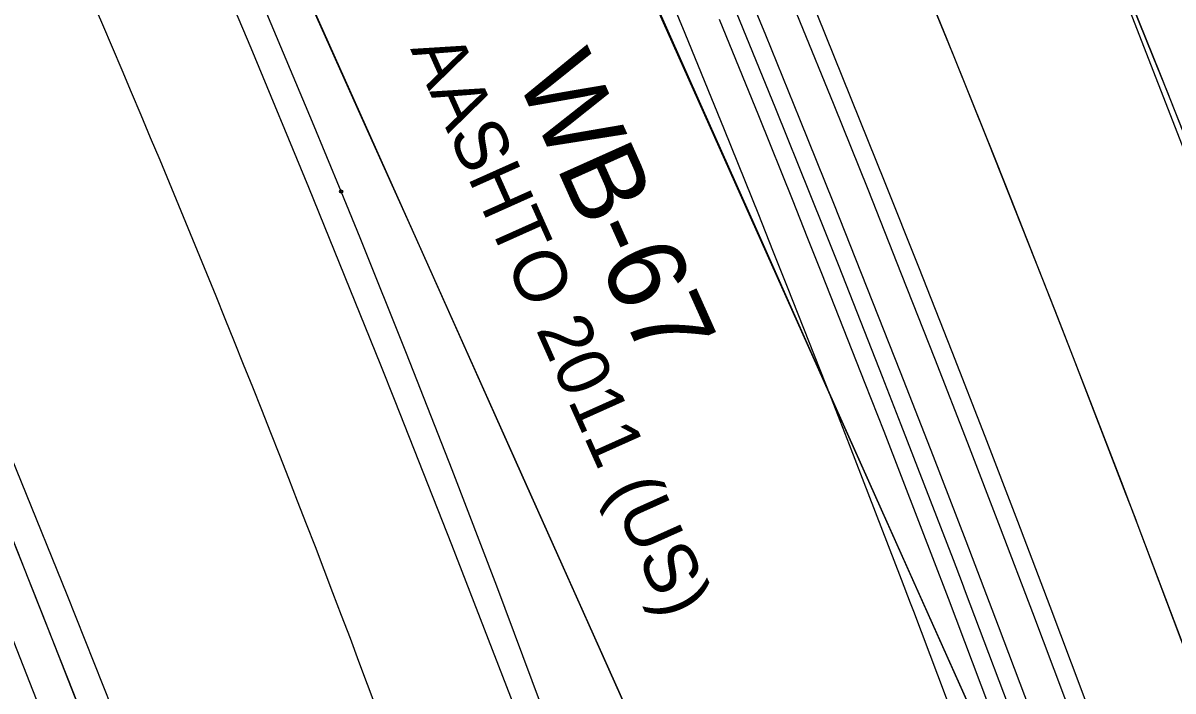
# Model space of a CAD drawing. Extents: x -70 to 701944, y -4 to 666871.
# Drawn here: x 668291.45 to 668322.57, y 656057.16 to 656075.23 of the extents above; entities that cross this region are included whole.
import ezdxf

# ---------------------------------------------------------------- set-up
doc = ezdxf.new("R2010")
doc.units = 0
for name, color, linetype in [('R_Horz Alg', 7, 'Continuous'), ('R_No Plot', 7, 'Continuous'), ('R_Proposed Road', 7, 'Continuous'), ('R_Striping', 7, 'Continuous'), ('T_Indications', 7, 'Continuous'), ('T_Vehicle Path Lt Major', 7, 'Continuous'), ('T_Vehicle Path Lt Minor', 7, 'Continuous'), ('T_Vehicle Path Rt', 7, 'Continuous')]:
    doc.layers.add(name, color=color, linetype=linetype)

msp = doc.modelspace()

# ---------------------------------------------------------------- linework, layer by layer
at = {"layer": 'R_Horz Alg'}
msp.add_arc((667691.697, 655821.57), 636.62, 357.297916, 24.123313, dxfattribs=at)
at = {"layer": 'R_No Plot'}
msp.add_lwpolyline([(668251.571, 656131.166), (668291.176, 656146.581), (668304.142, 656115.576), (668318.854, 656082.104), (668330.019, 656053.41), (668290.089, 656038.856), (668281.449, 656061.174), (668272.72, 656081.758), (668265.354, 656098.207), (668255.809, 656120.643)], close=True, dxfattribs=at)
at = {"layer": 'R_Proposed Road'}
for points in [[(668322.824, 656072.337), (668322.422, 656073.346), (668322.031, 656074.323), (668321.086, 656076.668), (668320.005, 656079.317), (668319.318, 656080.986), (668318.389, 656083.221), (668317.94, 656084.295), (668317.521, 656085.293), (668315.836, 656089.256), (668315.694, 656089.587), (668314.202, 656093.033), (668313.837, 656093.868), (668313.692, 656094.201), (668311.509, 656099.128)], [(668323.175, 656057.523), (668321.627, 656061.627), (668321.539, 656061.857), (668321.293, 656062.501), (668319.873, 656066.18), (668319.361, 656067.49), (668318.177, 656070.491), (668317.778, 656071.492), (668317.39, 656072.463), (668316.452, 656074.79), (668315.379, 656077.42), (668314.697, 656079.076), (668313.775, 656081.295), (668313.329, 656082.361), (668312.913, 656083.351), (668311.24, 656087.286), (668311.1, 656087.614), (668309.619, 656091.034), (668309.257, 656091.864), (668309.112, 656092.193), (668306.945, 656097.084)], [(668322.712, 656039.599), (668322.481, 656040.269), (668321.772, 656042.303), (668320.725, 656045.268), (668320.239, 656046.629), (668319.21, 656049.484), (668318.93, 656050.252), (668318.678, 656050.944), (668317.096, 656055.223), (668317.086, 656055.248), (668315.553, 656059.312), (668315.466, 656059.54), (668315.222, 656060.178), (668313.816, 656063.821), (668313.309, 656065.118), (668312.136, 656068.09), (668311.741, 656069.082), (668311.357, 656070.043), (668310.428, 656072.348), (668309.366, 656074.953), (668308.69, 656076.594)], [(668299.527, 656039.213), (668298.532, 656041.974), (668298.261, 656042.717), (668298.017, 656043.386), (668296.487, 656047.523), (668296.478, 656047.548), (668294.995, 656051.478), (668294.911, 656051.698), (668294.675, 656052.315), (668293.315, 656055.838), (668292.825, 656057.093), (668291.691, 656059.967), (668291.309, 656060.926), (668290.937, 656061.856), (668290.039, 656064.084), (668289.012, 656066.603), (668288.358, 656068.19), (668287.476, 656070.315), (668287.048, 656071.335), (668286.65, 656072.284), (668285.048, 656076.052)], [(668298.586, 656038.876), (668297.592, 656041.632), (668297.322, 656042.374), (668297.078, 656043.042), (668295.55, 656047.173), (668295.541, 656047.197), (668294.06, 656051.122), (668293.977, 656051.342), (668293.741, 656051.958), (668292.383, 656055.475), (668291.894, 656056.728), (668290.762, 656059.598), (668290.38, 656060.555), (668290.009, 656061.483), (668289.112, 656063.709), (668288.087, 656066.224), (668287.434, 656067.808), (668286.553, 656069.929), (668286.126, 656070.949), (668285.728, 656071.896), (668284.129, 656075.658)], [(668322.715, 656042.634), (668321.667, 656045.603), (668321.181, 656046.966), (668320.15, 656049.825), (668319.87, 656050.595), (668319.617, 656051.288), (668318.033, 656055.573), (668318.023, 656055.598), (668316.487, 656059.668), (668316.4, 656059.897), (668316.156, 656060.535), (668314.748, 656064.184), (668314.24, 656065.483), (668313.066, 656068.46), (668312.67, 656069.453), (668312.285, 656070.416), (668311.355, 656072.724), (668310.291, 656075.332)], [(668323.187, 656042.799), (668322.139, 656045.771), (668321.652, 656047.135), (668320.62, 656049.996), (668320.34, 656050.766), (668320.086, 656051.459), (668318.501, 656055.748), (668318.492, 656055.773), (668316.954, 656059.846), (668316.867, 656060.075), (668316.623, 656060.714), (668315.214, 656064.365), (668314.706, 656065.666), (668313.53, 656068.644), (668313.135, 656069.638), (668312.749, 656070.602), (668311.818, 656072.911), (668310.753, 656075.522)]]:
    msp.add_lwpolyline(points, dxfattribs=at)
for radius in [645.62, 627.62]:
    msp.add_arc((667691.697, 655821.57), radius, 357.297916, 24.123313, dxfattribs=at)
at = {"layer": 'R_Striping'}
msp.add_lwpolyline([(668312.069, 656036.699), (668310.35, 656041.594), (668308.864, 656045.729), (668308.577, 656046.517), (668306.781, 656051.384), (668305.267, 656055.396), (668304.93, 656056.278), (668303.057, 656061.116), (668301.518, 656065.005), (668301.129, 656065.979), (668299.179, 656070.787), (668297.62, 656074.555), (668297.174, 656075.62), (668295.148, 656080.396), (668293.571, 656084.041), (668293.066, 656085.196), (668290.971, 656089.926), (668289.427, 656093.371), (668283.604, 656106.375)], dxfattribs=at)
at = {"layer": 'T_Indications'}
for radius in [679.12, 674.12, 671.12, 670.62, 669.62, 603.62, 602.62, 602.12]:
    msp.add_arc((667691.697, 655821.57), radius, 357.297916, 24.123313, dxfattribs=at)
at = {"layer": 'T_Vehicle Path Lt Major'}
msp.add_arc((667737.889, 655832.691), 575.865, 355.898933, 23.546662, dxfattribs=at)
at = {"layer": 'T_Vehicle Path Lt Minor'}
for points in [[(668300.058, 656070.675), (668299.285, 656072.548), (668297.976, 656075.66), (668296.641, 656078.761), (668295.282, 656081.852), (668293.897, 656084.931), (668292.487, 656087.999), (668291.053, 656091.055), (668289.594, 656094.1), (668288.109, 656097.132)], [(668311.717, 656037.653), (668310.856, 656040.875), (668309.915, 656044.09), (668308.838, 656047.289), (668307.734, 656050.48), (668306.604, 656053.661), (668305.448, 656056.833), (668304.267, 656059.996), (668303.06, 656063.149), (668301.827, 656066.292), (668300.568, 656069.425), (668300.058, 656070.675)], [(668300.735, 656038.133), (668299.638, 656041.262), (668298.525, 656044.367), (668297.392, 656047.464), (668296.237, 656050.552), (668295.06, 656053.63), (668293.862, 656056.7), (668292.646, 656059.762), (668291.413, 656062.816), (668290.166, 656065.864), (668289.664, 656067.082)]]:
    msp.add_lwpolyline(points, dxfattribs=at)
msp.add_circle((668300.058, 656070.675), 0.0417, dxfattribs=at)
msp.add_circle((668300.058, 656070.675), 0.0417, dxfattribs=at)
msp.add_arc((667915.834, 655913.075), 411.086, 17.67842, 29.51005, dxfattribs=at)
at = {"layer": 'T_Vehicle Path Rt'}
for p, q in [((668321.367, 656047.139), (668299.706, 656095.511)), ((668321.367, 656047.139), (668299.706, 656095.511)), ((668321.367, 656047.139), (668299.706, 656095.511)), ((668321.367, 656047.139), (668299.706, 656095.511)), ((668321.367, 656047.139), (668299.706, 656095.511)), ((668321.367, 656047.139), (668299.706, 656095.511)), ((668321.367, 656047.139), (668299.706, 656095.511)), ((668321.367, 656047.139), (668299.706, 656095.511)), ((668321.367, 656047.139), (668299.706, 656095.511)), ((668291.948, 656092.037), (668313.609, 656043.665)), ((668291.948, 656092.037), (668313.609, 656043.665)), ((668291.948, 656092.037), (668313.609, 656043.665)), ((668291.948, 656092.037), (668313.609, 656043.665)), ((668291.948, 656092.037), (668313.609, 656043.665)), ((668291.948, 656092.037), (668313.609, 656043.665)), ((668291.948, 656092.037), (668313.609, 656043.665)), ((668291.948, 656092.037), (668313.609, 656043.665)), ((668291.948, 656092.037), (668313.609, 656043.665))]:
    msp.add_line(p, q, dxfattribs=at)
for points in [[(668321.367, 656047.139), (668319.923, 656050.364), (668318.479, 656053.589), (668317.035, 656056.814), (668315.591, 656060.039), (668314.148, 656063.264), (668312.706, 656066.49), (668311.266, 656069.716), (668309.829, 656072.944), (668308.395, 656076.173), (668306.964, 656079.404), (668305.538, 656082.637), (668304.117, 656085.872), (668302.701, 656089.109), (668301.293, 656092.349), (668299.891, 656095.593), (668299.891, 656095.593), (668298.543, 656098.732)], [(668313.609, 656043.665), (668312.165, 656046.89), (668310.721, 656050.115), (668309.277, 656053.34), (668307.833, 656056.564), (668306.389, 656059.789), (668304.945, 656063.014), (668303.501, 656066.239), (668302.056, 656069.463), (668300.612, 656072.688), (668299.168, 656075.913), (668297.724, 656079.138), (668296.28, 656082.363), (668294.836, 656085.587), (668293.392, 656088.812), (668291.948, 656092.037), (668290.552, 656095.155), (668289.159, 656098.275)]]:
    msp.add_lwpolyline(points, dxfattribs=at)

# ---------------------------------------------------------------- texts
for s, height, p in [('AASHTO 2011 (US)', 1.41667, (668301.92, 656074.534)), ('AASHTO 2011 (US)', 1.41667, (668301.92, 656074.534)), ('AASHTO 2011 (US)', 1.41667, (668301.92, 656074.534)), ('AASHTO 2011 (US)', 1.41667, (668301.92, 656074.534)), ('AASHTO 2011 (US)', 1.41667, (668301.92, 656074.534)), ('AASHTO 2011 (US)', 1.41667, (668301.92, 656074.534)), ('AASHTO 2011 (US)', 1.41667, (668301.92, 656074.534)), ('AASHTO 2011 (US)', 1.41667, (668301.92, 656074.534)), ('AASHTO 2011 (US)', 1.41667, (668301.92, 656074.534)), ('WB-67', 2.125, (668304.77, 656073.803)), ('WB-67', 2.125, (668304.77, 656073.803)), ('WB-67', 2.125, (668304.77, 656073.803)), ('WB-67', 2.125, (668304.77, 656073.803)), ('WB-67', 2.125, (668304.77, 656073.803)), ('WB-67', 2.125, (668304.77, 656073.803)), ('WB-67', 2.125, (668304.77, 656073.803)), ('WB-67', 2.125, (668304.77, 656073.803)), ('WB-67', 2.125, (668304.77, 656073.803))]:
    msp.add_text(s, height=height, rotation=294.1233, dxfattribs=at).set_placement(p)

doc.saveas('drawing.dxf')
